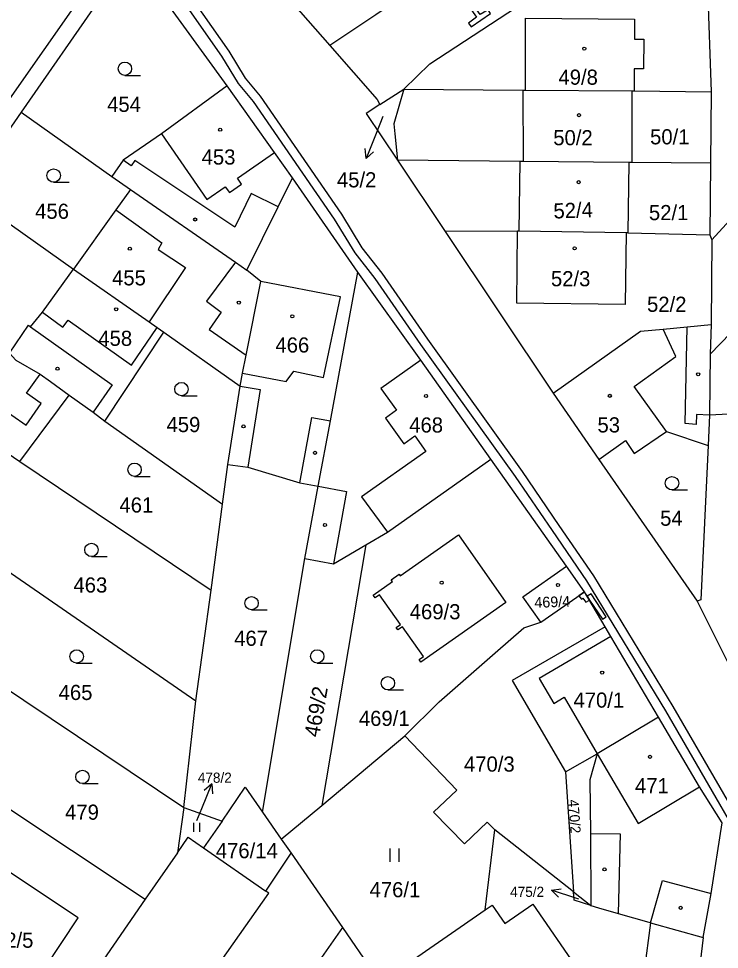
# Model space of a CAD drawing. Extents: x -756746 to -753363, y -1166406 to -1161727.
# Drawn here: x -754196 to -754117.4, y -1162602.6 to -1162498.1 of the extents above; entities that cross this region are included whole.
import ezdxf

# ---------------------------------------------------------------- set-up
doc = ezdxf.new("R2010")
doc.units = 0
for name, color, linetype in [('Hranice parcel', 7, 'Continuous'), ('Parcelní čísla', 7, 'Continuous'), ('Pop  PČ popisy', 7, 'Continuous'), ('Vnitřní kresba', 7, 'Continuous'), ('Věcná břemena k části', 7, 'Continuous'), ('Značky budov', 7, 'Continuous'), ('Značky kultur', 7, 'Continuous')]:
    doc.layers.add(name, color=color, linetype=linetype)

msp = doc.modelspace()

# ---------------------------------------------------------------- linework, layer by layer
at = {"layer": 'Hranice parcel'}
for p, q in [((-754186.28, -1162495.02), (-754195.68, -1162508.63)), ((-754155.45, -1162507.78), (-754152.75, -1162506.04)), ((-754139.13, -1162506.15), (-754127.18, -1162506.23)), ((-754127.18, -1162506.23), (-754126.93, -1162506.23)), ((-754127.18, -1162506.23), (-754127.18, -1162514.28)), ((-754126.93, -1162506.23), (-754118.29, -1162506.35)), ((-754118.29, -1162506.35), (-754118.36, -1162514.37)), ((-754195.68, -1162508.63), (-754201.97, -1162517.66)), ((-754195.68, -1162508.63), (-754185.51, -1162515.86)), ((-754153.47, -1162514.01), (-754148.12, -1162522.01)), ((-754127.51, -1162514.28), (-754127.63, -1162522.16)), ((-754127.18, -1162514.28), (-754127.51, -1162514.28)), ((-754118.36, -1162514.37), (-754127.18, -1162514.28)), ((-754118.36, -1162514.37), (-754118.43, -1162522.38)), ((-754109.7, -1162513.65), (-754118.21, -1162522.95)), ((-754185.51, -1162515.86), (-754183.43, -1162517.3)), ((-754157.91, -1162526.59), (-754165.27, -1162515.98)), ((-754201.97, -1162517.66), (-754189.84, -1162526.24)), ((-754103.33, -1162520.11), (-754118.39, -1162535.8)), ((-754140.03, -1162521.98), (-754148.12, -1162522.01)), ((-754148.12, -1162522.01), (-754136.02, -1162540.17)), ((-754127.63, -1162522.16), (-754127.83, -1162522.16)), ((-754127.63, -1162522.16), (-754118.43, -1162522.38)), ((-754118.43, -1162522.38), (-754118.21, -1162522.95)), ((-754118.21, -1162522.95), (-754118.29, -1162532.45)), ((-754186.31, -1162543.33), (-754179.69, -1162533.32)), ((-754179.69, -1162533.32), (-754171.13, -1162539.38)), ((-754118.29, -1162532.45), (-754118.39, -1162535.8)), ((-754118.39, -1162535.8), (-754118.48, -1162542.63)), ((-754172.52, -1162548.16), (-754171.13, -1162539.38)), ((-754195.84, -1162547.85), (-754190.3, -1162540.38)), ((-754136.02, -1162540.17), (-754130.87, -1162547.63)), ((-754118.48, -1162542.63), (-754118.64, -1162546.04)), ((-754112.16, -1162542.3), (-754118.48, -1162542.63)), ((-754186.31, -1162543.33), (-754173.12, -1162552.63)), ((-754197.25, -1162546.85), (-754195.84, -1162547.85)), ((-754195.84, -1162547.85), (-754174.39, -1162562.28)), ((-754134.53, -1162559.57), (-754142.99, -1162547.58)), ((-754130.87, -1162547.63), (-754119.86, -1162563.51)), ((-754173.12, -1162552.63), (-754172.52, -1162548.16)), ((-754163.89, -1162558.73), (-754162.38, -1162550.62)), ((-754174.39, -1162562.28), (-754173.12, -1162552.63)), ((-754157.03, -1162557.2), (-754161.98, -1162586.44)), ((-754200.94, -1162557.54), (-754176.1, -1162574.72)), ((-754168.61, -1162587.2), (-754163.89, -1162558.73)), ((-754132.48, -1162562.48), (-754134.53, -1162559.57)), ((-754176.1, -1162574.72), (-754174.39, -1162562.28)), ((-754137.39, -1162565.87), (-754132.48, -1162562.48)), ((-754130.18, -1162566.38), (-754132.48, -1162562.48)), ((-754119.86, -1162563.51), (-754115.93, -1162571.37)), ((-754199.91, -1162571.63), (-754177.46, -1162586.69)), ((-754177.46, -1162586.69), (-754176.1, -1162574.72)), ((-754124.2, -1162576.52), (-754131.09, -1162580.65)), ((-754161.98, -1162586.44), (-754152.64, -1162578.65)), ((-754134.62, -1162582.69), (-754131.09, -1162580.65)), ((-754202.47, -1162583.25), (-754181.77, -1162596.97)), ((-754134.62, -1162582.69), (-754133.73, -1162596.13)), ((-754177.46, -1162586.69), (-754178.16, -1162591.75)), ((-754177.46, -1162586.69), (-754173.16, -1162588.21)), ((-754166.52, -1162590.22), (-754161.98, -1162586.44)), ((-754168.61, -1162587.2), (-754166.52, -1162590.22)), ((-754173.16, -1162588.21), (-754175.23, -1162591.22)), ((-754143.65, -1162598.18), (-754142.56, -1162589.2)), ((-754133.73, -1162596.13), (-754142.56, -1162589.2)), ((-754166.52, -1162590.22), (-754165.41, -1162591.82)), ((-754178.16, -1162591.75), (-754181.77, -1162596.97)), ((-754175.23, -1162591.22), (-754168.23, -1162596.06)), ((-754168.23, -1162596.06), (-754165.41, -1162591.82)), ((-754165.41, -1162591.82), (-754159.66, -1162600.16)), ((-754133.73, -1162596.13), (-754131.77, -1162597.67)), ((-754181.77, -1162596.97), (-754195.11, -1162616.28)), ((-754159.66, -1162600.16), (-754173.44, -1162619.9)), ((-754159.66, -1162600.16), (-754154.2, -1162608.07)), ((-754125.11, -1162599.61), (-754130.55, -1162642.31)), ((-754125.11, -1162599.61), (-754119.19, -1162601.28)), ((-754119.19, -1162601.28), (-754122.93, -1162633.11))]:
    msp.add_line(p, q, dxfattribs=at)
for points in [[(-754235.39, -1162561.98), (-754228.75, -1162552.49), (-754187.94, -1162494.23), (-754177.82, -1162474.32), (-754175.52, -1162470.71), (-754164.96, -1162458.42), (-754159.68, -1162451.89), (-754155.95, -1162446.7), (-754155.31, -1162442.31), (-754148.89, -1162433.05), (-754144.71, -1162427.48), (-754141.45, -1162422.63), (-754140.41, -1162422.3), (-754139.36, -1162422.4)], [(-754176.48, -1162481.15), (-754176.43, -1162483.65), (-754161.06, -1162501.14)], [(-754152.75, -1162506.04), (-754149.84, -1162503.21), (-754125.53, -1162487.27), (-754122, -1162485.5), (-754118.7, -1162484.97)], [(-754109.29, -1162488.94), (-754118.7, -1162494.65), (-754118.29, -1162506.35)], [(-754172.6, -1162505.68), (-754180.33, -1162494.98), (-754182.73, -1162494.01), (-754183.89, -1162494.12), (-754186.28, -1162495.02)], [(-754154.35, -1162493.92), (-754154.47, -1162496.74), (-754155.9, -1162497.69), (-754161.06, -1162501.14)], [(-754139.13, -1162506.15), (-754139.1, -1162498.06), (-754126.89, -1162498.18), (-754126.9, -1162500.42), (-754125.85, -1162500.42), (-754125.87, -1162503.77), (-754126.92, -1162503.77), (-754126.93, -1162506.23)], [(-754161.06, -1162501.14), (-754155.75, -1162507.21), (-754155.45, -1162507.78)], [(-754172.6, -1162505.68), (-754179.96, -1162511.06), (-754184.26, -1162514.02), (-754185.51, -1162515.86)], [(-754165.27, -1162515.98), (-754167.29, -1162513.14), (-754172.6, -1162505.68)], [(-754152.75, -1162506.04), (-754153.87, -1162509.94), (-754153.76, -1162511.07), (-754153.47, -1162514.01)], [(-754152.75, -1162506.04), (-754139.4, -1162506.15), (-754139.13, -1162506.15)], [(-754155.45, -1162507.78), (-754156.98, -1162508.76), (-754153.47, -1162514.01)], [(-754127.51, -1162514.28), (-754139.38, -1162514.15), (-754139.71, -1162514.15), (-754153.47, -1162514.01)], [(-754170.36, -1162526.35), (-754166.88, -1162519.25), (-754165.27, -1162515.98)], [(-754183.43, -1162517.3), (-754185.07, -1162519.59), (-754189.84, -1162526.24)], [(-754183.43, -1162517.3), (-754171.66, -1162525.45), (-754170.36, -1162526.35)], [(-754127.83, -1162522.16), (-754127.92, -1162530.22), (-754140.07, -1162530.08), (-754140.03, -1162521.98)], [(-754127.83, -1162522.16), (-754139.83, -1162521.98), (-754140.03, -1162521.98)], [(-754196.99, -1162535.69), (-754194.86, -1162532.54), (-754194.63, -1162532.73), (-754193.32, -1162531.09), (-754189.84, -1162526.24)], [(-754189.84, -1162526.24), (-754181.32, -1162532.17), (-754180.42, -1162532.8), (-754179.69, -1162533.32)], [(-754171.13, -1162539.38), (-754170.85, -1162537.94), (-754170.45, -1162535.9), (-754168.79, -1162527.64), (-754170.36, -1162526.35)], [(-754162.38, -1162550.62), (-754161.01, -1162543.28), (-754157.91, -1162526.59)], [(-754142.99, -1162547.58), (-754150.87, -1162536.46), (-754157.91, -1162526.59)], [(-754136.02, -1162540.17), (-754126.2, -1162533.21), (-754123.67, -1162532.97), (-754120.99, -1162532.71), (-754118.29, -1162532.45)], [(-754196.99, -1162535.69), (-754196.31, -1162536.48), (-754193.58, -1162538.04), (-754192.42, -1162538.86), (-754190.3, -1162540.38)], [(-754190.3, -1162540.38), (-754187.61, -1162542.3), (-754186.31, -1162543.33)], [(-754130.87, -1162547.63), (-754127.91, -1162545.5), (-754126.92, -1162546.95), (-754123.29, -1162544.49), (-754118.64, -1162546.04)], [(-754118.64, -1162546.04), (-754119.46, -1162563.37), (-754119.86, -1162563.51)], [(-754157.03, -1162557.2), (-754154.61, -1162555.78), (-754142.99, -1162547.58)], [(-754172.52, -1162548.16), (-754170.27, -1162548.49), (-754164.42, -1162550.24), (-754162.38, -1162550.62)], [(-754153.15, -1162566.13), (-754155.5, -1162562.8), (-754155.98, -1162563.14), (-754156.2, -1162562.84), (-754154.03, -1162561.31), (-754154.18, -1162561.11), (-754153.3, -1162560.49), (-754153.16, -1162560.69), (-754146.63, -1162556.08), (-754141.32, -1162563.65), (-754150.84, -1162570.38), (-754151.05, -1162570.07), (-754150.57, -1162569.73), (-754152.93, -1162566.38), (-754153.42, -1162566.73), (-754153.64, -1162566.47), (-754153.15, -1162566.13)], [(-754163.89, -1162558.73), (-754160.64, -1162559.33), (-754157.03, -1162557.2)], [(-754137.39, -1162565.87), (-754139.41, -1162563.02), (-754134.53, -1162559.57)], [(-754152.64, -1162578.65), (-754148.79, -1162574.81), (-754142.5, -1162569.3), (-754139.32, -1162566.51), (-754137.39, -1162565.87)], [(-754130.18, -1162566.38), (-754140.62, -1162572.43), (-754134.62, -1162582.69)], [(-754124.2, -1162576.52), (-754129.53, -1162567.49), (-754130.18, -1162566.38)], [(-754117.07, -1162588.38), (-754119.6, -1162584.34), (-754124.2, -1162576.52)], [(-754142.56, -1162589.2), (-754143.4, -1162588.32), (-754145.96, -1162590.76), (-754149.42, -1162587.2), (-754146.83, -1162584.73), (-754152.64, -1162578.65)], [(-754131.09, -1162580.65), (-754131.9, -1162583.57), (-754131.84, -1162589.58), (-754131.77, -1162597.67)], [(-754173.16, -1162588.21), (-754170.55, -1162584.4), (-754168.61, -1162587.2)], [(-754119.19, -1162601.28), (-754118.3, -1162596.33), (-754117.07, -1162588.38)], [(-754178.16, -1162591.75), (-754176.96, -1162590.02), (-754175.23, -1162591.22)], [(-754204.04, -1162601.56), (-754194.95, -1162607.6), (-754189.31, -1162599.07), (-754198.4, -1162593.05), (-754204.04, -1162601.56)], [(-754182.06, -1162616.38), (-754167.92, -1162596.28), (-754168.23, -1162596.06)], [(-754131.77, -1162597.67), (-754133.67, -1162597.06), (-754133.73, -1162596.13)], [(-754145.55, -1162613.92), (-754145.9, -1162614.16), (-754152.67, -1162604.4), (-754143.65, -1162598.18)], [(-754143.65, -1162598.18), (-754142.86, -1162597.64), (-754141.44, -1162599.68), (-754138.31, -1162597.51), (-754133.23, -1162604.85), (-754141.07, -1162610.26), (-754140.83, -1162610.63), (-754145.55, -1162613.92)], [(-754131.77, -1162597.67), (-754130.92, -1162597.92), (-754128.71, -1162598.56), (-754125.28, -1162599.56), (-754125.11, -1162599.61)]]:
    msp.add_lwpolyline(points, dxfattribs=at)
at = {"layer": 'Pop  PČ popisy'}
for p, q in [((-754155.12, -1162509.13), (-754155.88, -1162511.04)), ((-754155.88, -1162511.04), (-754157, -1162513.82)), ((-754157, -1162513.82), (-754157.09, -1162512.71)), ((-754157, -1162513.82), (-754156.17, -1162513.08)), ((-754175.44, -1162586.8), (-754174.32, -1162584.02)), ((-754174.32, -1162584.02), (-754175.16, -1162584.76)), ((-754174.32, -1162584.02), (-754174.23, -1162585.13)), ((-754175.98, -1162588.12), (-754175.44, -1162586.8)), ((-754136.21, -1162595.96), (-754135.11, -1162595.8)), ((-754133.36, -1162596.89), (-754136.21, -1162595.96)), ((-754136.21, -1162595.96), (-754135.42, -1162596.75)), ((-754133.15, -1162596.96), (-754133.36, -1162596.89))]:
    msp.add_line(p, q, dxfattribs=at)
at = {"layer": 'Vnitřní kresba'}
for p, q in [((-754139.4, -1162506.15), (-754139.38, -1162514.15)), ((-754179.96, -1162511.06), (-754174.85, -1162518.43)), ((-754171.42, -1162516.03), (-754167.29, -1162513.14)), ((-754183.34, -1162514.64), (-754184.26, -1162514.02)), ((-754182.94, -1162514.05), (-754183.34, -1162514.64)), ((-754171.74, -1162521.53), (-754182.94, -1162514.05)), ((-754139.83, -1162521.98), (-754139.71, -1162514.15)), ((-754172.34, -1162517.66), (-754170.96, -1162516.7)), ((-754170.96, -1162516.7), (-754171.42, -1162516.03)), ((-754174.85, -1162518.43), (-754172.8, -1162517)), ((-754172.8, -1162517), (-754172.34, -1162517.66)), ((-754169.89, -1162517.76), (-754171.74, -1162521.53)), ((-754166.88, -1162519.25), (-754169.89, -1162517.76)), ((-754185.07, -1162519.59), (-754179.93, -1162523.28)), ((-754179.93, -1162523.28), (-754180.33, -1162524.03)), ((-754180.33, -1162524.03), (-754177.25, -1162526.08)), ((-754177.25, -1162526.08), (-754181.32, -1162532.17)), ((-754171.66, -1162525.45), (-754174.89, -1162529.85)), ((-754159.87, -1162529.36), (-754168.79, -1162527.64)), ((-754174.89, -1162529.85), (-754173.25, -1162531.09)), ((-754161.78, -1162538.4), (-754159.87, -1162529.36)), ((-754193.32, -1162531.09), (-754191.01, -1162532.75)), ((-754173.25, -1162531.09), (-754174.59, -1162533.01)), ((-754191.01, -1162532.75), (-754190.44, -1162531.96)), ((-754190.44, -1162531.96), (-754183.31, -1162537.01)), ((-754194.63, -1162532.73), (-754185.5, -1162539.25)), ((-754183.31, -1162537.01), (-754180.42, -1162532.8)), ((-754174.59, -1162533.01), (-754170.45, -1162535.9)), ((-754122.26, -1162536.05), (-754123.67, -1162532.97)), ((-754121.21, -1162543.56), (-754120.99, -1162532.71)), ((-754150.87, -1162536.46), (-754155.35, -1162539.63)), ((-754126.93, -1162539.41), (-754122.26, -1162536.05)), ((-754195.09, -1162540.16), (-754193.58, -1162538.04)), ((-754170.85, -1162537.94), (-754165.97, -1162538.87)), ((-754165.97, -1162538.87), (-754165.11, -1162537.7)), ((-754165.11, -1162537.7), (-754161.78, -1162538.4)), ((-754185.5, -1162539.25), (-754187.61, -1162542.3)), ((-754171.13, -1162539.38), (-754168.87, -1162539.75)), ((-754155.35, -1162539.63), (-754153.59, -1162542.09)), ((-754123.29, -1162544.49), (-754126.93, -1162539.41)), ((-754193.47, -1162541.33), (-754195.09, -1162540.16)), ((-754168.87, -1162539.75), (-754170.27, -1162548.49)), ((-754199.32, -1162540.87), (-754195.13, -1162543.75)), ((-754195.13, -1162543.75), (-754193.47, -1162541.33)), ((-754153.59, -1162542.09), (-754154.81, -1162542.97)), ((-754119.95, -1162542.56), (-754119.98, -1162543.7)), ((-754118.48, -1162542.63), (-754119.95, -1162542.56)), ((-754164.42, -1162550.24), (-754163.08, -1162542.89)), ((-754163.08, -1162542.89), (-754161.01, -1162543.28)), ((-754154.81, -1162542.97), (-754152.75, -1162545.85)), ((-754119.98, -1162543.7), (-754121.21, -1162543.56)), ((-754152.75, -1162545.85), (-754151.53, -1162544.97)), ((-754151.53, -1162544.97), (-754150.28, -1162546.72)), ((-754150.28, -1162546.72), (-754157.51, -1162551.82)), ((-754162.38, -1162550.62), (-754159.18, -1162551.2)), ((-754159.18, -1162551.2), (-754160.64, -1162559.33)), ((-754157.51, -1162551.82), (-754154.61, -1162555.78)), ((-754134.78, -1162574.31), (-754131.09, -1162580.65)), ((-754131.09, -1162580.65), (-754126.47, -1162588.46)), ((-754126.47, -1162588.46), (-754119.6, -1162584.34)), ((-754131.84, -1162589.58), (-754128.51, -1162589.64)), ((-754128.51, -1162589.64), (-754128.71, -1162598.56)), ((-754125.11, -1162599.61), (-754123.74, -1162594.87)), ((-754123.74, -1162594.87), (-754118.3, -1162596.33))]:
    msp.add_line(p, q, dxfattribs=at)
msp.add_lwpolyline([(-754129.53, -1162567.49), (-754137.6, -1162572.19), (-754135.95, -1162575), (-754134.78, -1162574.31)], dxfattribs=at)
at = {"layer": 'Věcná břemena k části'}
for points in [[(-754157.45, -1162523.85), (-754159.73, -1162520.08), (-754168.85, -1162506.84), (-754170.54, -1162504.82), (-754172.37, -1162501.79), (-754179.17, -1162492.07), (-754182, -1162488.96), (-754184.22, -1162486.91)], [(-754179.95, -1162492.69), (-754173.21, -1162502.33), (-754171.36, -1162505.4), (-754169.65, -1162507.44), (-754160.57, -1162520.62), (-754158.27, -1162524.41), (-754156, -1162527.31), (-754150.89, -1162534.7), (-754140.29, -1162549.54), (-754136.14, -1162555.57), (-754132.28, -1162561.23), (-754123.41, -1162575.83), (-754110.73, -1162597.76)], [(-754109.85, -1162597.28), (-754122.55, -1162575.33), (-754131.44, -1162560.69), (-754135.32, -1162555.01), (-754139.47, -1162548.96), (-754150.07, -1162534.12), (-754155.2, -1162526.71), (-754157.45, -1162523.85)]]:
    msp.add_lwpolyline(points, dxfattribs=at)
for points in [[(-754147.95, -1162492.38), (-754148.36, -1162492.65), (-754144.61, -1162497.96), (-754145.5, -1162498.65), (-754145.21, -1162499.06), (-754143.04, -1162497.54), (-754143.32, -1162497.13), (-754144.2, -1162497.68)], [(-754132.48, -1162562.48), (-754133.13, -1162562.93), (-754132.84, -1162563.3), (-754132.67, -1162563.19), (-754132.33, -1162563.61), (-754131.94, -1162563.39), (-754132.2, -1162562.96)], [(-754132.2, -1162562.96), (-754131.94, -1162563.39), (-754130.49, -1162565.52), (-754130.07, -1162565.26), (-754131.76, -1162562.71)]]:
    msp.add_lwpolyline(points, close=True, dxfattribs=at)
at = {"layer": 'Značky budov'}
for centre in [(-754132.52, -1162501.49), (-754133.11, -1162508.96), (-754173.37, -1162510.6), (-754133.14, -1162516.49), (-754176.18, -1162520.67), (-754183.51, -1162523.96), (-754133.61, -1162523.92), (-754171.28, -1162530.01), (-754185.04, -1162530.75), (-754165.28, -1162531.54), (-754191.62, -1162537.43), (-754119.75, -1162538.05), (-754150.27, -1162540.49), (-754129.66, -1162540.47), (-754170.75, -1162543.9), (-754162.74, -1162546.87), (-754161.62, -1162554.97), (-754148.51, -1162561.45), (-754135.48, -1162561.7), (-754130.51, -1162571.53), (-754125.14, -1162580.99), (-754130.25, -1162593.62), (-754121.7, -1162597.94)]:
    msp.add_circle(centre, 0.175, dxfattribs=at)
at = {"layer": 'Značky kultur'}
for p, q in [((-754184.06, -1162504.5), (-754182.31, -1162504.5)), ((-754192.05, -1162516.49), (-754190.3, -1162516.49)), ((-754177.71, -1162540.46), (-754175.96, -1162540.46)), ((-754182.97, -1162549.51), (-754181.22, -1162549.51)), ((-754122.68, -1162551.03), (-754120.93, -1162551.03)), ((-754187.81, -1162558.51), (-754186.06, -1162558.51)), ((-754169.85, -1162564.49), (-754168.1, -1162564.49)), ((-754189.47, -1162570.47), (-754187.72, -1162570.47)), ((-754162.48, -1162570.46), (-754160.73, -1162570.46)), ((-754154.55, -1162573.48), (-754152.8, -1162573.48)), ((-754188.82, -1162583.99), (-754187.07, -1162583.99)), ((-754176.32, -1162589.4), (-754176.32, -1162588.4)), ((-754175.65, -1162589.4), (-754175.65, -1162588.4)), ((-754154.3, -1162592.76), (-754154.3, -1162591.26)), ((-754153.3, -1162592.76), (-754153.3, -1162591.26))]:
    msp.add_line(p, q, dxfattribs=at)
for centre in [(-754184.06, -1162503.75), (-754192.05, -1162515.74), (-754177.71, -1162539.71), (-754182.97, -1162548.76), (-754122.68, -1162550.28), (-754187.81, -1162557.76), (-754169.85, -1162563.74), (-754162.48, -1162569.71), (-754189.47, -1162569.72), (-754154.55, -1162572.73), (-754188.82, -1162583.24)]:
    msp.add_circle(centre, 0.75, dxfattribs=at)

# ---------------------------------------------------------------- texts
at = {"layer": 'Parcelní čísla'}
for s, height, p in [('49/8', 1.7, (-754135.42, -1162505.55)), ('454', 1.7, (-754186.05, -1162508.6)), ('50/1', 1.7, (-754125.14, -1162512.24)), ('50/2', 1.7, (-754136, -1162512.34)), ('453', 1.7, (-754175.45, -1162514.51)), ('45/2', 1.7, (-754160.27, -1162517.07)), ('456', 1.7, (-754194.13, -1162520.6)), ('52/1', 1.7, (-754125.27, -1162520.75)), ('455', 1.7, (-754185.5, -1162528.07)), ('52/3', 1.7, (-754136.26, -1162528.17)), ('52/2', 1.7, (-754125.48, -1162531.04)), ('458', 1.7, (-754187.04, -1162534.86)), ('466', 1.7, (-754167.17, -1162535.61)), ('459', 1.7, (-754179.39, -1162544.54)), ('468', 1.7, (-754152.16, -1162544.59)), ('53', 1.7, (-754131.04, -1162544.58)), ('461', 1.7, (-754184.67, -1162553.57)), ('54', 1.7, (-754124.01, -1162555.05)), ('463', 1.7, (-754189.83, -1162562.55)), ('469/3', 1.7, (-754152.1, -1162565.55)), ('467', 1.7, (-754171.8, -1162568.53)), ('465', 1.7, (-754191.49, -1162574.61)), ('470/1', 1.7, (-754133.73, -1162575.47)), ('469/1', 1.7, (-754157.81, -1162577.52)), ('470/3', 1.7, (-754146.02, -1162582.65)), ('478/2', 1.139, (-754175.88, -1162583.9)), ('471', 1.7, (-754126.83, -1162585.08)), ('479', 1.7, (-754190.77, -1162588.05)), ('476/14', 1.7, (-754173.86, -1162592.37)), ('476/1', 1.7, (-754156.61, -1162596.75)), ('475/2', 1.139, (-754140.84, -1162596.71)), ('482/5', 1.7, (-754200.01, -1162602.42))]:
    msp.add_text(s, height=height, dxfattribs=at).set_placement(p)
for s, height, rotation, p in [('52/4', 1.7, 2, (-754135.95, -1162520.57)), ('469/4', 1.2, 2, (-754138.1, -1162564.27)), ('469/2', 1.7, 80, (-754162.27, -1162578.86)), ('470/2', 1.139, 274, (-754134.31, -1162585.82))]:
    msp.add_text(s, height=height, rotation=rotation, dxfattribs=at).set_placement(p)

doc.saveas('drawing.dxf')
